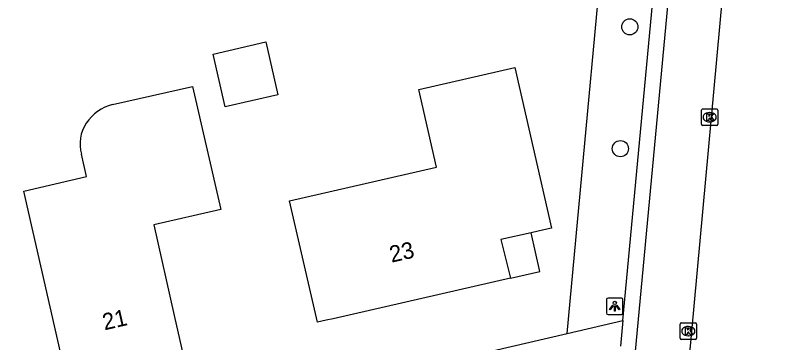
# Model space of a CAD drawing. Extents: x 156414 to 157775, y 382335 to 383765.
# Drawn here: x 156784.89 to 156830.78, y 383221.63 to 383241.47 of the extents above; entities that cross this region are included whole.
import ezdxf

# ---------------------------------------------------------------- set-up
doc = ezdxf.new("R2010")
doc.units = 0
for name, color, linetype in [('IMGEO_Boom', 7, 'Continuous'), ('IMGEO_Fietspad_gesloten', 7, 'Continuous'), ('IMGEO_Groenvoorziening', 7, 'Continuous'), ('IMGEO_Kolk', 7, 'Continuous'), ('IMGEO_Lichtpunt', 7, 'Continuous'), ('IMGEO_Pand', 7, 'Continuous'), ('IMGEO_Pand_nummerreeks', 7, 'Continuous'), ('IMGEO_Pand_overbouw', 7, 'Continuous'), ('IMGEO_Voetpad_open', 7, 'Continuous')]:
    doc.layers.add(name, color=color, linetype=linetype)

msp = doc.modelspace()

# ---------------------------------------------------------------- linework, layer by layer
at = {"layer": 'IMGEO_Boom'}
for centre in [(156822.165, 383240.763), (156821.595, 383233.384)]:
    msp.add_circle(centre, 0.489, dxfattribs=at)
at = {"layer": 'IMGEO_Fietspad_gesloten'}
for points in [[(156825.238, 383218.606), (156825.585, 383218.585), (156828.482, 383250), (156828.551, 383250.802), (156830.78, 383274.941), (156830.461, 383274.97), (156830.563, 383276.081)], [(156827.517, 383275.462), (156827.42, 383274.005), (156825.75, 383255.841), (156825.205, 383250), (156822.054, 383216.381)]]:
    msp.add_lwpolyline(points, dxfattribs=at)
at = {"layer": 'IMGEO_Groenvoorziening'}
msp.add_lwpolyline([(156818.365, 383222.197), (156821.291, 383253.732), (156821.811, 383259.063)], dxfattribs=at)
at = {"layer": 'IMGEO_Kolk'}
for p, q in [((156826.506, 383234.863), (156826.506, 383235.715)), ((156826.581, 383235.789), (156827.433, 383235.789)), ((156826.994, 383235.569), (156827.019, 383235.569)), ((156827.507, 383235.715), (156827.507, 383234.863)), ((156827.017, 383235.009), (156826.992, 383235.009)), ((156827.433, 383234.789), (156826.581, 383234.789)), ((156825.213, 383221.91), (156825.213, 383222.762)), ((156825.288, 383222.836), (156826.14, 383222.836)), ((156825.701, 383222.616), (156825.726, 383222.616)), ((156826.214, 383222.762), (156826.214, 383221.91)), ((156826.14, 383221.836), (156825.288, 383221.836)), ((156825.724, 383222.056), (156825.699, 383222.056))]:
    msp.add_line(p, q, dxfattribs=at)
for points in [[(156826.506, 383234.863), (156826.506, 383235.715)], [(156826.581, 383235.789), (156827.433, 383235.789)], [(156826.827, 383235.489), (156826.95, 383235.489), (156826.95, 383235.338), (156827.08, 383235.489), (156827.244, 383235.489), (156827.098, 383235.338), (156827.251, 383235.089), (156827.099, 383235.089), (156827.014, 383235.253), (156826.95, 383235.186), (156826.95, 383235.089), (156826.827, 383235.089), (156826.827, 383235.489)], [(156827.507, 383235.715), (156827.507, 383234.863)], [(156827.433, 383234.789), (156826.581, 383234.789)], [(156825.213, 383221.91), (156825.213, 383222.762)], [(156825.288, 383222.836), (156826.14, 383222.836)], [(156826.214, 383222.762), (156826.214, 383221.91)], [(156825.534, 383222.536), (156825.657, 383222.536), (156825.657, 383222.385), (156825.787, 383222.536), (156825.951, 383222.536), (156825.805, 383222.385), (156825.958, 383222.136), (156825.806, 383222.136), (156825.721, 383222.3), (156825.657, 383222.233), (156825.657, 383222.136), (156825.534, 383222.136), (156825.534, 383222.536)], [(156826.14, 383221.836), (156825.288, 383221.836)]]:
    msp.add_lwpolyline(points, dxfattribs=at)
for centre, start, end in [((156826.583, 383235.713), 91.552, 178.448), ((156826.583, 383235.713), 91.552, 178.448), ((156827.431, 383235.713), 1.552, 88.448), ((156827.431, 383235.713), 1.552, 88.448), ((156826.583, 383234.865), 181.552, 268.448), ((156826.583, 383234.865), 181.552, 268.448), ((156827.431, 383234.865), 271.552, 358.448), ((156827.431, 383234.865), 271.552, 358.448), ((156825.29, 383222.76), 91.552, 178.448), ((156825.29, 383222.76), 91.552, 178.448), ((156826.138, 383222.76), 1.552, 88.448), ((156826.138, 383222.76), 1.552, 88.448), ((156825.29, 383221.912), 181.552, 268.448), ((156825.29, 383221.912), 181.552, 268.448), ((156826.138, 383221.912), 271.552, 358.448), ((156826.138, 383221.912), 271.552, 358.448)]:
    msp.add_arc(centre, 0.0765, start, end, dxfattribs=at)
for centre, major_axis, ratio, start_param, end_param in [((156826.993, 383235.289), (-0.387, 0.002), 0.722429, 4.712389, 7.853982), ((156827.018, 383235.289), (-0.39, 0.002), 0.717154, 1.570796, 4.712389), ((156825.7, 383222.336), (-0.387, 0.002), 0.722429, 4.712389, 7.853982), ((156825.725, 383222.336), (-0.39, 0.002), 0.717154, 1.570796, 4.712389)]:
    msp.add_ellipse(centre, major_axis=major_axis, ratio=ratio, start_param=start_param, end_param=end_param, dxfattribs=at)
at = {"layer": 'IMGEO_Lichtpunt'}
for p, q in [((156820.753, 383224.244), (156820.753, 383223.437)), ((156820.753, 383224.244), (156820.753, 383223.437)), ((156821.655, 383224.339), (156820.847, 383224.339)), ((156821.655, 383224.339), (156820.847, 383224.339)), ((156821.749, 383223.437), (156821.749, 383224.244)), ((156821.749, 383223.437), (156821.749, 383224.244)), ((156820.847, 383223.343), (156821.655, 383223.343)), ((156820.847, 383223.343), (156821.655, 383223.343))]:
    msp.add_line(p, q, dxfattribs=at)
for points in [[(156821.127, 383223.908), (156821.166, 383223.88), (156820.978, 383223.618), (156820.94, 383223.645), (156821.127, 383223.908)], [(156821.229, 383223.86), (156821.276, 383223.86), (156821.276, 383223.538), (156821.229, 383223.538), (156821.229, 383223.86)], [(156821.339, 383223.88), (156821.377, 383223.907), (156821.564, 383223.645), (156821.525, 383223.617), (156821.339, 383223.88)]]:
    msp.add_lwpolyline(points, dxfattribs=at)
msp.add_circle((156821.252, 383224.042), 0.0994, dxfattribs=at)
for centre, start, end in [((156820.847, 383224.244), 90, 180), ((156820.847, 383224.244), 90, 180), ((156821.655, 383224.244), 0, 90), ((156821.655, 383224.244), 0, 90), ((156820.847, 383223.437), 180, 270), ((156820.847, 383223.437), 180, 270), ((156821.655, 383223.437), 270, 0), ((156821.655, 383223.437), 270, 360)]:
    msp.add_arc(centre, 0.0946, start, end, dxfattribs=at)
at = {"layer": 'IMGEO_Pand'}
for points in [[(156800.085, 383239.85), (156800.825, 383236.649), (156797.637, 383235.913), (156796.897, 383239.113), (156800.085, 383239.85)], [(156810.446, 383232.262), (156809.366, 383236.97), (156815.184, 383238.305), (156817.416, 383228.581), (156816.947, 383228.473), (156816.179, 383228.297), (156814.345, 383227.884), (156814.933, 383225.536), (156804.184, 383223.09), (156803.754, 383222.992), (156803.23, 383222.873), (156801.538, 383230.218), (156810.446, 383232.262)], [(156795.645, 383237.154), (156797.367, 383229.703), (156793.299, 383228.768), (156794.544, 383223.275), (156795.086, 383220.882), (156788.038, 383219.285), (156785.423, 383230.82), (156789.223, 383231.698), (156788.911, 383233.051)], [(156790.793, 383236.063), (156795.645, 383237.154)]]:
    msp.add_lwpolyline(points, dxfattribs=at)
for centre, radius, start, end in [((156791.473, 383233.439), 2.71, 104.5277, 146.6844), ((156791.111, 383233.665), 2.284, 146.4207, 195.5964)]:
    msp.add_arc(centre, radius, start, end, dxfattribs=at)
at = {"layer": 'IMGEO_Pand_overbouw'}
msp.add_lwpolyline([(156816.719, 383225.942), (156816.179, 383228.297), (156814.345, 383227.884), (156814.933, 383225.536)], close=True, dxfattribs=at)
at = {"layer": 'IMGEO_Voetpad_open'}
for points in [[(156821.738, 383222.98), (156825.109, 383258.948), (156826.538, 383274.826)], [(156818.365, 383222.197), (156821.738, 383222.98)], [(156821.738, 383222.98), (156821.592, 383221.418)], [(156769.441, 383210.846), (156800.862, 383218.136), (156818.365, 383222.197)]]:
    msp.add_lwpolyline(points, dxfattribs=at)

# ---------------------------------------------------------------- texts
at = {"layer": 'IMGEO_Pand_nummerreeks'}
for s, rotation, p in [('23', 12.8207, (156807.717, 383226.478)), ('21', 12.767, (156790.309, 383222.383))]:
    msp.add_text(s, height=1, rotation=rotation, dxfattribs=at).set_placement(p)

doc.saveas('drawing.dxf')
